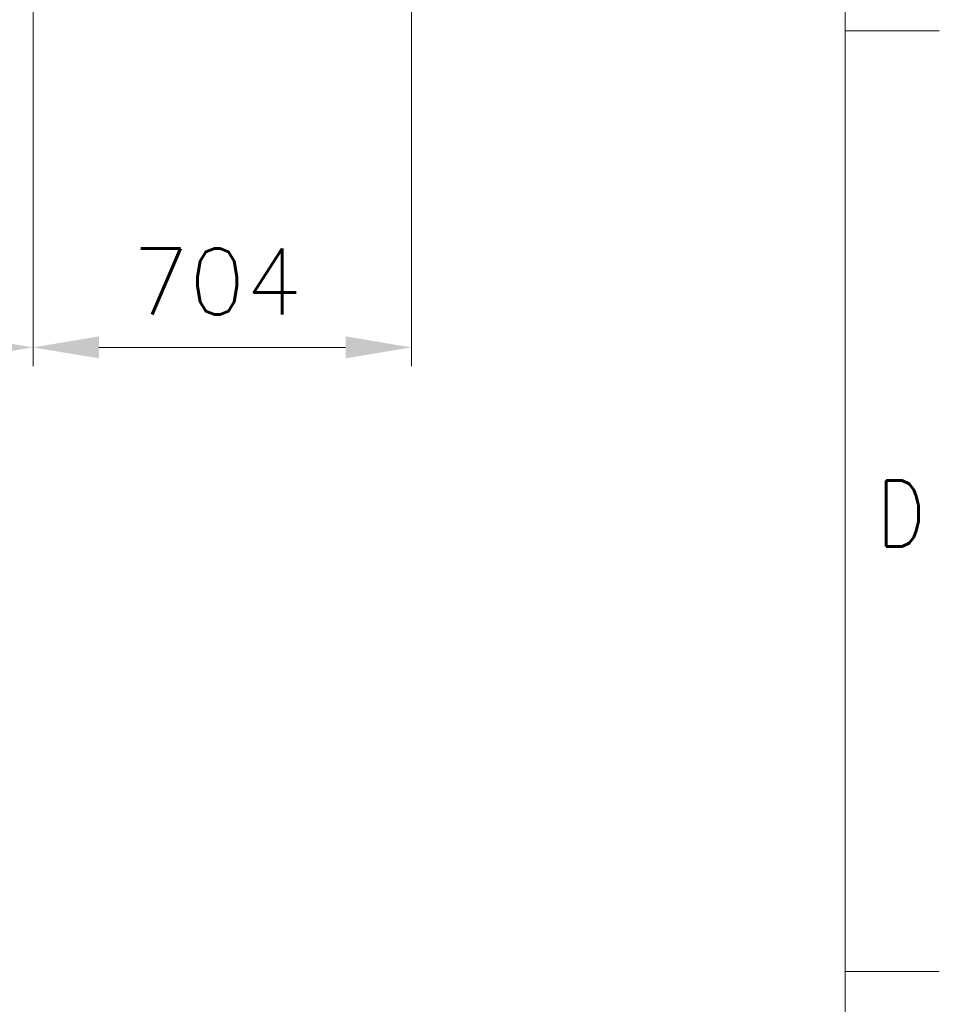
# Model space of a CAD drawing. Header units: inches. Extents: x 0 to 20790, y -12 to 14700.
# Tile 433 of 441: x 19079 to 20790, y 7289 to 9120. Entities that reach past the tile are written whole.
import ezdxf

# ---------------------------------------------------------------- set-up
doc = ezdxf.new("R2010")
doc.units = ezdxf.units.IN
doc.layers.add('210', color=7, linetype='Continuous', true_color=0xffffff)
doc.layers.add('254', color=7, linetype='Continuous', true_color=0xffffff)
doc.styles.add('latin_extended', font='simplex.shx')
doc.dimstyles.get("Standard").update_dxf_attribs({"dimtxt": 0.18, "dimasz": 0.18, "dimexe": 0.18, "dimexo": 0.0625, "dimgap": 0.09, "dimtad": 0, "dimtih": 1, "dimtoh": 1, "dimdec": 4, "dimzin": 0, "dimdsep": 46, "dimtxsty": 'Standard', "dimcen": 0.09, "dimadec": 0, "dimazin": 0, "dimtfac": 1, "dimtdec": 4, "dimtofl": 0, "dimtmove": 0, "dimatfit": 3, "dimfxl": 1, "dimtolj": 1, "dimtzin": 0, "dimarcsym": 0})

# ---------------------------------------------------------------- blocks, each defined once
blk = doc.blocks.new('_U1')
at = {"layer": '254', "color": 3, "linetype": 'Continuous', "lineweight": 13, "transparency": 16777216}
for p, q in [((14453.8, 10349), (14453.8, 8475.9)), ((19103.8, 9883.9), (19103.8, 8475.9)), ((14576.3, 8510.9), (18981.3, 8510.9))]:
    blk.add_line(p, q, dxfattribs=at)
at = {"layer": '254', "color": 3, "transparency": 16777216}
for points in [[(14576.3, 8531.4), (14576.3, 8490.5), (14453.8, 8510.9)], [(18981.3, 8490.5), (18981.3, 8531.4), (19103.8, 8510.9)]]:
    blk.add_solid(points, dxfattribs=at)
at = {"layer": 'Defpoints', "color": 0, "transparency": 16777216}
for p in [(14453.8, 10384), (19103.8, 9918.9), (19103.8, 8510.9)]:
    blk.add_point(p, dxfattribs=at)
at = {"layer": '254', "color": 2, "lineweight": 13, "transparency": 16777216, "insert": (16563, 8694.7), "char_height": 122.5, "attachment_point": 1, "style": 'latin_extended'}
blk.add_mtext('\\A1;4650', dxfattribs=at)
blk = doc.blocks.new('_U5')
at = {"layer": '254', "color": 3, "linetype": 'Continuous', "lineweight": 13, "transparency": 16777216}
for p, q in [((19807.8, 10171.4), (19807.8, 8475.9)), ((19103.8, 9758.9), (19103.8, 8475.9)), ((19226.3, 8510.9), (19685.3, 8510.9))]:
    blk.add_line(p, q, dxfattribs=at)
at = {"layer": '254', "color": 3, "transparency": 16777216}
for points in [[(19226.3, 8531.4), (19226.3, 8490.5), (19103.8, 8510.9)], [(19685.3, 8490.5), (19685.3, 8531.4), (19807.8, 8510.9)]]:
    blk.add_solid(points, dxfattribs=at)
at = {"layer": 'Defpoints', "color": 0, "transparency": 16777216}
for p in [(19807.8, 10206.4), (19103.8, 9793.9), (19807.8, 8510.9)]:
    blk.add_point(p, dxfattribs=at)
at = {"layer": '254', "color": 2, "lineweight": 13, "transparency": 16777216, "insert": (19288.9, 8694.7), "char_height": 122.5, "attachment_point": 1, "style": 'latin_extended'}
blk.add_mtext('\\A1;704', dxfattribs=at)

msp = doc.modelspace()

# ---------------------------------------------------------------- linework, layer by layer
at = {"layer": '210', "color": 7, "linetype": 'Continuous', "lineweight": 18}
for p, q in [((20615, 175), (20615, 14525)), ((20790, 9100), (20615, 9100)), ((20790, 7350), (20615, 7350))]:
    msp.add_line(p, q, dxfattribs=at)

# ---------------------------------------------------------------- texts
at = {"layer": '210', "color": 211, "linetype": 'Continuous', "lineweight": 18, "insert": (20673.721, 8140.689), "char_height": 122.5, "attachment_point": 7, "line_spacing_factor": 0.963855, "style": 'latin_extended'}
msp.add_mtext('\\W0.8203;D', dxfattribs=at)

# ---------------------------------------------------------------- dimensions: what is measured, and where the dimension line sits
at = {"layer": '254', "color": 2, "linetype": 'Continuous', "lineweight": 13}
for base, p1, p2, picture, middle in [((19103.838, 8510.942), (14453.838, 10383.957), (19103.838, 9918.942), '_U1', (16778.838, 8510.942)), ((19807.838, 8510.942), (19103.838, 9793.942), (19807.838, 10206.356), '_U5', (19449.301, 8510.942))]:
    dim = msp.add_linear_dim(base=base, p1=p1, p2=p2, dimstyle='Standard', override={"dimscale": 35, "dimtxt": 3.5, "dimasz": 3.5, "dimexe": 1, "dimexo": 1, "dimgap": 1.75, "dimtad": 1, "dimtih": 1, "dimtoh": 0, "dimdec": 2, "dimlfac": 1, "dimzin": 8, "dimdsep": 46, "dimlunit": 2, "dimtxsty": 'latin_extended', "dimsah": 1, "dimse1": 0, "dimse2": 0, "dimsd1": 0, "dimsd2": 0, "dimclrd": 3, "dimclre": 3, "dimclrt": 2, "dimtol": 0, "dimtm": -0.1, "dimtfac": 0.714286, "dimtdec": 3, "dimtofl": 1, "dimtmove": 0, "dimtzin": 8, "dimlwd": 13, "dimlwe": 13}, dxfattribs=at)
    dim.commit()
    dim.dimension.update_dxf_attribs({"geometry": picture, "text_midpoint": middle, "dimtype": 160})

doc.saveas('drawing.dxf')
